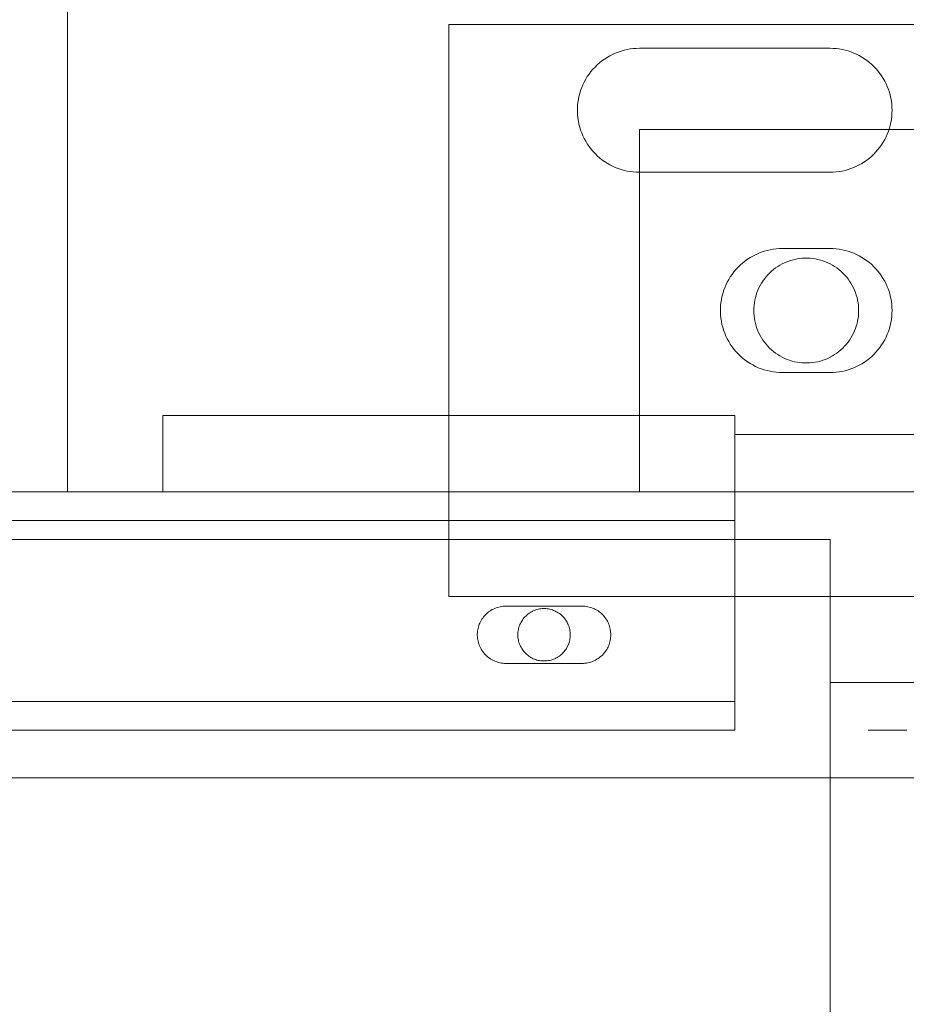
# Model space of a CAD drawing. Header units: millimetres. Extents: x -4395 to 65662, y -65530 to 6847.
# Tile 782 of 1034: x 26615 to 26708, y -17804 to -17700. Entities that reach past the tile are written whole.
import ezdxf

# ---------------------------------------------------------------- set-up
doc = ezdxf.new("R2010")
doc.units = ezdxf.units.MM
doc.layers.add('COTAS_P', color=1, linetype='Continuous', lineweight=0)
doc.layers.add('superior_C05', color=7, linetype='Continuous', lineweight=0)
doc.dimstyles.new('R19_100', dxfattribs={"dimtxt": 250, "dimasz": 150, "dimexe": 150, "dimexo": 80, "dimgap": 100, "dimtad": 1, "dimtih": 1, "dimtoh": 1, "dimdsep": 46, "dimcen": 0.09, "dimadec": 0, "dimazin": 0, "dimtfac": 1, "dimtdec": 4, "dimtofl": 0, "dimtmove": 0, "dimatfit": 3, "dimfxl": 1, "dimtolj": 1, "dimtzin": 0, "dimarcsym": 0})

# ---------------------------------------------------------------- blocks, each defined once
blk = doc.blocks.new('DIM_R33_31')
at = {"layer": 'COTAS_P'}
for p, q in [((24250.07, -17080), (24400.07, -17035)), ((26750.07, -17080), (26600.07, -17035)), ((24250.07, -17980), (24250.07, -17080)), ((24250.07, -17080), (26750.07, -17080)), ((24250.07, -17080), (24400.07, -17125)), ((26750.07, -17080), (26600.07, -17125)), ((26750.07, -17980), (26750.07, -17080))]:
    blk.add_line(p, q, dxfattribs=at)
blk.add_text('2500 P', height=250, dxfattribs=at).set_placement((25500.07, -16980))

msp = doc.modelspace()

# ---------------------------------------------------------------- linework, layer by layer
at = {"layer": 'superior_C05'}
for p, q in [((26620.067, -17750), (26620.067, -17670)), ((26660.067, -17761), (26660.067, -17701)), ((26660.067, -17701), (26840.067, -17701)), ((26677.247, -17704.144), (26676.959, -17704.292)), ((26677.543, -17704.01), (26677.247, -17704.144)), ((26677.844, -17703.892), (26677.543, -17704.01)), ((26678.152, -17703.789), (26677.844, -17703.892)), ((26678.464, -17703.701), (26678.152, -17703.789)), ((26678.78, -17703.629), (26678.464, -17703.701)), ((26679.099, -17703.573), (26678.78, -17703.629)), ((26679.42, -17703.532), (26679.099, -17703.573)), ((26679.743, -17703.508), (26679.42, -17703.532)), ((26680.067, -17703.5), (26679.743, -17703.508)), ((26680.067, -17703.5), (26700.067, -17703.5)), ((26700.067, -17703.5), (26700.386, -17703.508)), ((26700.705, -17703.531), (26700.386, -17703.508)), ((26701.021, -17703.57), (26700.705, -17703.531)), ((26701.336, -17703.625), (26701.021, -17703.57)), ((26701.647, -17703.695), (26701.336, -17703.625)), ((26701.954, -17703.78), (26701.647, -17703.695)), ((26702.257, -17703.88), (26701.954, -17703.78)), ((26702.555, -17703.995), (26702.257, -17703.88)), ((26702.847, -17704.124), (26702.555, -17703.995)), ((26703.132, -17704.268), (26702.847, -17704.124)), ((26703.409, -17704.425), (26703.132, -17704.268)), ((26675.646, -17705.235), (26675.414, -17705.461)), ((26675.889, -17705.021), (26675.646, -17705.235)), ((26676.143, -17704.819), (26675.889, -17705.021)), ((26676.406, -17704.629), (26676.143, -17704.819)), ((26676.678, -17704.454), (26676.406, -17704.629)), ((26676.959, -17704.292), (26676.678, -17704.454)), ((26703.679, -17704.595), (26703.409, -17704.425)), ((26703.94, -17704.779), (26703.679, -17704.595)), ((26704.191, -17704.975), (26703.94, -17704.779)), ((26704.433, -17705.184), (26704.191, -17704.975)), ((26704.664, -17705.404), (26704.433, -17705.184)), ((26674.79, -17706.206), (26674.607, -17706.473)), ((26674.986, -17705.947), (26674.79, -17706.206)), ((26675.194, -17705.699), (26674.986, -17705.947)), ((26675.414, -17705.461), (26675.194, -17705.699)), ((26704.884, -17705.635), (26704.664, -17705.404)), ((26705.092, -17705.876), (26704.884, -17705.635)), ((26705.288, -17706.128), (26705.092, -17705.876)), ((26705.472, -17706.389), (26705.288, -17706.128)), ((26674.143, -17707.327), (26674.017, -17707.625)), ((26674.283, -17707.035), (26674.143, -17707.327)), ((26674.438, -17706.75), (26674.283, -17707.035)), ((26674.607, -17706.473), (26674.438, -17706.75)), ((26705.643, -17706.658), (26705.472, -17706.389)), ((26705.8, -17706.936), (26705.643, -17706.658)), ((26705.943, -17707.221), (26705.8, -17706.936)), ((26706.073, -17707.513), (26705.943, -17707.221)), ((26673.81, -17708.24), (26673.73, -17708.554)), ((26673.906, -17707.93), (26673.81, -17708.24)), ((26674.017, -17707.625), (26673.906, -17707.93)), ((26706.188, -17707.81), (26706.073, -17707.513)), ((26706.288, -17708.113), (26706.188, -17707.81)), ((26706.373, -17708.421), (26706.288, -17708.113)), ((26673.618, -17709.192), (26673.586, -17709.514)), ((26673.666, -17708.871), (26673.618, -17709.192)), ((26673.73, -17708.554), (26673.666, -17708.871)), ((26706.443, -17708.732), (26706.373, -17708.421)), ((26706.497, -17709.046), (26706.443, -17708.732)), ((26706.536, -17709.363), (26706.497, -17709.046)), ((26706.56, -17709.681), (26706.536, -17709.363)), ((26673.586, -17709.514), (26673.57, -17709.838)), ((26673.57, -17709.838), (26673.57, -17710.162)), ((26673.57, -17710.162), (26673.586, -17710.486)), ((26706.536, -17710.637), (26706.56, -17710.319)), ((26706.567, -17710), (26706.56, -17709.681)), ((26706.56, -17710.319), (26706.567, -17710)), ((26673.586, -17710.486), (26673.618, -17710.808)), ((26673.618, -17710.808), (26673.666, -17711.129)), ((26673.666, -17711.129), (26673.73, -17711.446)), ((26673.73, -17711.446), (26673.81, -17711.76)), ((26706.373, -17711.579), (26706.443, -17711.268)), ((26706.443, -17711.268), (26706.497, -17710.954)), ((26706.497, -17710.954), (26706.536, -17710.637)), ((26673.81, -17711.76), (26673.906, -17712.07)), ((26673.906, -17712.07), (26674.017, -17712.375)), ((26674.017, -17712.375), (26674.143, -17712.673)), ((26680.067, -17750), (26680.067, -17712)), ((26680.067, -17712), (26820.067, -17712)), ((26705.943, -17712.779), (26706.073, -17712.487)), ((26706.073, -17712.487), (26706.188, -17712.19)), ((26706.188, -17712.19), (26706.288, -17711.887)), ((26706.288, -17711.887), (26706.373, -17711.579)), ((26674.143, -17712.673), (26674.283, -17712.965)), ((26674.283, -17712.965), (26674.438, -17713.25)), ((26674.438, -17713.25), (26674.607, -17713.527)), ((26674.607, -17713.527), (26674.79, -17713.794)), ((26705.472, -17713.611), (26705.643, -17713.342)), ((26705.643, -17713.342), (26705.8, -17713.064)), ((26705.8, -17713.064), (26705.943, -17712.779)), ((26674.79, -17713.794), (26674.986, -17714.053)), ((26674.986, -17714.053), (26675.194, -17714.301)), ((26675.194, -17714.301), (26675.414, -17714.539)), ((26675.414, -17714.539), (26675.646, -17714.765)), ((26704.433, -17714.816), (26704.664, -17714.596)), ((26704.664, -17714.596), (26704.884, -17714.365)), ((26704.884, -17714.365), (26705.092, -17714.124)), ((26705.092, -17714.124), (26705.288, -17713.872)), ((26705.288, -17713.872), (26705.472, -17713.611)), ((26675.646, -17714.765), (26675.889, -17714.979)), ((26675.889, -17714.979), (26676.143, -17715.181)), ((26676.143, -17715.181), (26676.406, -17715.371)), ((26676.406, -17715.371), (26676.678, -17715.546)), ((26676.678, -17715.546), (26676.959, -17715.708)), ((26703.132, -17715.732), (26703.409, -17715.575)), ((26703.409, -17715.575), (26703.679, -17715.405)), ((26703.679, -17715.405), (26703.94, -17715.221)), ((26703.94, -17715.221), (26704.191, -17715.025)), ((26704.191, -17715.025), (26704.433, -17714.816)), ((26676.959, -17715.708), (26677.247, -17715.856)), ((26677.247, -17715.856), (26677.543, -17715.99)), ((26677.543, -17715.99), (26677.844, -17716.108)), ((26677.844, -17716.108), (26678.152, -17716.211)), ((26678.152, -17716.211), (26678.464, -17716.299)), ((26678.464, -17716.299), (26678.78, -17716.371)), ((26678.78, -17716.371), (26679.099, -17716.427)), ((26679.099, -17716.427), (26679.42, -17716.468)), ((26679.42, -17716.468), (26679.743, -17716.492)), ((26680.067, -17716.5), (26679.743, -17716.492)), ((26700.067, -17716.5), (26680.067, -17716.5)), ((26700.067, -17716.5), (26700.386, -17716.492)), ((26700.386, -17716.492), (26700.705, -17716.469)), ((26700.705, -17716.469), (26701.021, -17716.43)), ((26701.021, -17716.43), (26701.336, -17716.375)), ((26701.336, -17716.375), (26701.647, -17716.305)), ((26701.647, -17716.305), (26701.954, -17716.22)), ((26701.954, -17716.22), (26702.257, -17716.12)), ((26702.257, -17716.12), (26702.555, -17716.005)), ((26702.555, -17716.005), (26702.847, -17715.876)), ((26702.847, -17715.876), (26703.132, -17715.732)), ((26692.844, -17724.892), (26692.543, -17725.01)), ((26693.152, -17724.789), (26692.844, -17724.892)), ((26693.464, -17724.701), (26693.152, -17724.789)), ((26693.78, -17724.629), (26693.464, -17724.701)), ((26694.099, -17724.573), (26693.78, -17724.629)), ((26694.42, -17724.532), (26694.099, -17724.573)), ((26694.743, -17724.508), (26694.42, -17724.532)), ((26695.067, -17724.5), (26694.743, -17724.508)), ((26695.067, -17724.5), (26700.067, -17724.5)), ((26700.067, -17724.5), (26700.386, -17724.508)), ((26700.705, -17724.531), (26700.386, -17724.508)), ((26701.021, -17724.57), (26700.705, -17724.531)), ((26701.336, -17724.625), (26701.021, -17724.57)), ((26701.647, -17724.695), (26701.336, -17724.625)), ((26701.954, -17724.78), (26701.647, -17724.695)), ((26702.257, -17724.88), (26701.954, -17724.78)), ((26702.555, -17724.995), (26702.257, -17724.88)), ((26691.143, -17725.819), (26690.889, -17726.021)), ((26691.406, -17725.629), (26691.143, -17725.819)), ((26691.678, -17725.454), (26691.406, -17725.629)), ((26691.959, -17725.292), (26691.678, -17725.454)), ((26692.247, -17725.144), (26691.959, -17725.292)), ((26692.543, -17725.01), (26692.247, -17725.144)), ((26695.558, -17725.88), (26695.305, -17725.987)), ((26695.816, -17725.786), (26695.558, -17725.88)), ((26696.078, -17725.706), (26695.816, -17725.786)), ((26696.344, -17725.638), (26696.078, -17725.706)), ((26696.612, -17725.584), (26696.344, -17725.638)), ((26696.884, -17725.543), (26696.612, -17725.584)), ((26697.156, -17725.515), (26696.884, -17725.543)), ((26697.43, -17725.502), (26697.156, -17725.515)), ((26697.705, -17725.502), (26697.43, -17725.502)), ((26697.979, -17725.515), (26697.705, -17725.502)), ((26698.251, -17725.543), (26697.979, -17725.515)), ((26698.523, -17725.584), (26698.251, -17725.543)), ((26698.791, -17725.638), (26698.523, -17725.584)), ((26699.057, -17725.706), (26698.791, -17725.638)), ((26699.319, -17725.786), (26699.057, -17725.706)), ((26699.577, -17725.88), (26699.319, -17725.786)), ((26699.83, -17725.987), (26699.577, -17725.88)), ((26702.847, -17725.124), (26702.555, -17724.995)), ((26703.132, -17725.268), (26702.847, -17725.124)), ((26703.409, -17725.425), (26703.132, -17725.268)), ((26703.679, -17725.595), (26703.409, -17725.425)), ((26703.94, -17725.779), (26703.679, -17725.595)), ((26704.191, -17725.975), (26703.94, -17725.779)), ((26689.986, -17726.947), (26689.79, -17727.206)), ((26690.194, -17726.699), (26689.986, -17726.947)), ((26690.414, -17726.461), (26690.194, -17726.699)), ((26690.646, -17726.235), (26690.414, -17726.461)), ((26690.889, -17726.021), (26690.646, -17726.235)), ((26693.928, -17726.876), (26693.727, -17727.063)), ((26694.138, -17726.7), (26693.928, -17726.876)), ((26694.357, -17726.534), (26694.138, -17726.7)), ((26694.583, -17726.38), (26694.357, -17726.534)), ((26694.817, -17726.237), (26694.583, -17726.38)), ((26695.058, -17726.106), (26694.817, -17726.237)), ((26695.305, -17725.987), (26695.058, -17726.106)), ((26700.077, -17726.106), (26699.83, -17725.987)), ((26700.317, -17726.237), (26700.077, -17726.106)), ((26700.551, -17726.38), (26700.317, -17726.237)), ((26700.778, -17726.534), (26700.551, -17726.38)), ((26700.997, -17726.7), (26700.778, -17726.534)), ((26701.207, -17726.876), (26700.997, -17726.7)), ((26701.408, -17727.063), (26701.207, -17726.876)), ((26704.433, -17726.184), (26704.191, -17725.975)), ((26704.664, -17726.404), (26704.433, -17726.184)), ((26704.884, -17726.635), (26704.664, -17726.404)), ((26705.092, -17726.876), (26704.884, -17726.635)), ((26705.288, -17727.128), (26705.092, -17726.876)), ((26689.438, -17727.75), (26689.283, -17728.035)), ((26689.607, -17727.473), (26689.438, -17727.75)), ((26689.79, -17727.206), (26689.607, -17727.473)), ((26693.023, -17727.902), (26692.874, -17728.132)), ((26693.183, -17727.679), (26693.023, -17727.902)), ((26693.354, -17727.465), (26693.183, -17727.679)), ((26693.536, -17727.259), (26693.354, -17727.465)), ((26693.727, -17727.063), (26693.536, -17727.259)), ((26701.599, -17727.259), (26701.408, -17727.063)), ((26701.781, -17727.465), (26701.599, -17727.259)), ((26701.952, -17727.679), (26701.781, -17727.465)), ((26702.112, -17727.902), (26701.952, -17727.679)), ((26702.261, -17728.132), (26702.112, -17727.902)), ((26705.472, -17727.389), (26705.288, -17727.128)), ((26705.643, -17727.658), (26705.472, -17727.389)), ((26705.8, -17727.936), (26705.643, -17727.658)), ((26705.943, -17728.221), (26705.8, -17727.936)), ((26688.906, -17728.93), (26688.81, -17729.24)), ((26689.017, -17728.625), (26688.906, -17728.93)), ((26689.143, -17728.327), (26689.017, -17728.625)), ((26689.283, -17728.035), (26689.143, -17728.327)), ((26692.499, -17728.864), (26692.399, -17729.119)), ((26692.612, -17728.614), (26692.499, -17728.864)), ((26692.737, -17728.37), (26692.612, -17728.614)), ((26692.874, -17728.132), (26692.737, -17728.37)), ((26702.398, -17728.37), (26702.261, -17728.132)), ((26702.523, -17728.614), (26702.398, -17728.37)), ((26702.636, -17728.864), (26702.523, -17728.614)), ((26702.736, -17729.119), (26702.636, -17728.864)), ((26706.073, -17728.513), (26705.943, -17728.221)), ((26706.188, -17728.81), (26706.073, -17728.513)), ((26706.288, -17729.113), (26706.188, -17728.81)), ((26688.666, -17729.871), (26688.618, -17730.192)), ((26688.73, -17729.554), (26688.666, -17729.871)), ((26688.81, -17729.24), (26688.73, -17729.554)), ((26692.177, -17729.91), (26692.129, -17730.18)), ((26692.238, -17729.643), (26692.177, -17729.91)), ((26692.312, -17729.379), (26692.238, -17729.643)), ((26692.399, -17729.119), (26692.312, -17729.379)), ((26702.823, -17729.379), (26702.736, -17729.119)), ((26702.897, -17729.643), (26702.823, -17729.379)), ((26702.958, -17729.91), (26702.897, -17729.643)), ((26703.006, -17730.18), (26702.958, -17729.91)), ((26706.373, -17729.421), (26706.288, -17729.113)), ((26706.443, -17729.732), (26706.373, -17729.421)), ((26706.497, -17730.046), (26706.443, -17729.732)), ((26706.536, -17730.363), (26706.497, -17730.046)), ((26688.586, -17730.514), (26688.57, -17730.838)), ((26688.57, -17730.838), (26688.57, -17731.162)), ((26688.618, -17730.192), (26688.586, -17730.514)), ((26692.074, -17730.726), (26692.067, -17731)), ((26692.067, -17731), (26692.074, -17731.274)), ((26692.095, -17730.452), (26692.074, -17730.726)), ((26692.129, -17730.18), (26692.095, -17730.452)), ((26703.04, -17730.452), (26703.006, -17730.18)), ((26703.061, -17730.726), (26703.04, -17730.452)), ((26703.067, -17731), (26703.061, -17730.726)), ((26703.067, -17731), (26703.061, -17731.274)), ((26706.56, -17730.681), (26706.536, -17730.363)), ((26706.567, -17731), (26706.56, -17730.681)), ((26706.56, -17731.319), (26706.567, -17731)), ((26688.57, -17731.162), (26688.586, -17731.486)), ((26688.586, -17731.486), (26688.618, -17731.808)), ((26688.618, -17731.808), (26688.666, -17732.129)), ((26688.666, -17732.129), (26688.73, -17732.446)), ((26692.074, -17731.274), (26692.095, -17731.548)), ((26692.095, -17731.548), (26692.129, -17731.82)), ((26692.129, -17731.82), (26692.177, -17732.09)), ((26692.177, -17732.09), (26692.238, -17732.357)), ((26702.897, -17732.357), (26702.958, -17732.09)), ((26702.958, -17732.09), (26703.006, -17731.82)), ((26703.006, -17731.82), (26703.04, -17731.548)), ((26703.04, -17731.548), (26703.061, -17731.274)), ((26706.443, -17732.268), (26706.497, -17731.954)), ((26706.497, -17731.954), (26706.536, -17731.637)), ((26706.536, -17731.637), (26706.56, -17731.319)), ((26688.73, -17732.446), (26688.81, -17732.76)), ((26688.81, -17732.76), (26688.906, -17733.07)), ((26688.906, -17733.07), (26689.017, -17733.375)), ((26692.238, -17732.357), (26692.312, -17732.621)), ((26692.312, -17732.621), (26692.399, -17732.881)), ((26692.399, -17732.881), (26692.499, -17733.136)), ((26692.499, -17733.136), (26692.612, -17733.386)), ((26702.523, -17733.386), (26702.636, -17733.136)), ((26702.636, -17733.136), (26702.736, -17732.881)), ((26702.736, -17732.881), (26702.823, -17732.621)), ((26702.823, -17732.621), (26702.897, -17732.357)), ((26706.188, -17733.19), (26706.288, -17732.887)), ((26706.288, -17732.887), (26706.373, -17732.579)), ((26706.373, -17732.579), (26706.443, -17732.268)), ((26689.017, -17733.375), (26689.143, -17733.673)), ((26689.143, -17733.673), (26689.283, -17733.965)), ((26689.283, -17733.965), (26689.438, -17734.25)), ((26692.612, -17733.386), (26692.737, -17733.63)), ((26692.737, -17733.63), (26692.874, -17733.868)), ((26692.874, -17733.868), (26693.023, -17734.098)), ((26693.023, -17734.098), (26693.183, -17734.321)), ((26701.952, -17734.321), (26702.112, -17734.098)), ((26702.112, -17734.098), (26702.261, -17733.868)), ((26702.261, -17733.868), (26702.398, -17733.63)), ((26702.398, -17733.63), (26702.523, -17733.386)), ((26705.643, -17734.342), (26705.8, -17734.064)), ((26705.8, -17734.064), (26705.943, -17733.779)), ((26705.943, -17733.779), (26706.073, -17733.487)), ((26706.073, -17733.487), (26706.188, -17733.19)), ((26689.438, -17734.25), (26689.607, -17734.527)), ((26689.607, -17734.527), (26689.79, -17734.794)), ((26689.79, -17734.794), (26689.986, -17735.053)), ((26689.986, -17735.053), (26690.194, -17735.301)), ((26693.183, -17734.321), (26693.354, -17734.535)), ((26693.354, -17734.535), (26693.536, -17734.741)), ((26693.536, -17734.741), (26693.727, -17734.937)), ((26693.727, -17734.937), (26693.928, -17735.124)), ((26693.928, -17735.124), (26694.138, -17735.3)), ((26700.997, -17735.3), (26701.207, -17735.124)), ((26701.207, -17735.124), (26701.408, -17734.937)), ((26701.408, -17734.937), (26701.599, -17734.741)), ((26701.599, -17734.741), (26701.781, -17734.535)), ((26701.781, -17734.535), (26701.952, -17734.321)), ((26704.884, -17735.365), (26705.092, -17735.124)), ((26705.092, -17735.124), (26705.288, -17734.872)), ((26705.288, -17734.872), (26705.472, -17734.611)), ((26705.472, -17734.611), (26705.643, -17734.342)), ((26690.194, -17735.301), (26690.414, -17735.539)), ((26690.414, -17735.539), (26690.646, -17735.765)), ((26690.646, -17735.765), (26690.889, -17735.979)), ((26690.889, -17735.979), (26691.143, -17736.181)), ((26691.143, -17736.181), (26691.406, -17736.371)), ((26694.138, -17735.3), (26694.357, -17735.466)), ((26694.357, -17735.466), (26694.583, -17735.62)), ((26694.583, -17735.62), (26694.817, -17735.763)), ((26694.817, -17735.763), (26695.058, -17735.894)), ((26695.058, -17735.894), (26695.305, -17736.013)), ((26695.305, -17736.013), (26695.558, -17736.12)), ((26695.558, -17736.12), (26695.816, -17736.214)), ((26695.816, -17736.214), (26696.078, -17736.294)), ((26699.057, -17736.294), (26699.319, -17736.214)), ((26699.319, -17736.214), (26699.577, -17736.12)), ((26699.577, -17736.12), (26699.83, -17736.013)), ((26699.83, -17736.013), (26700.077, -17735.894)), ((26700.077, -17735.894), (26700.317, -17735.763)), ((26700.317, -17735.763), (26700.551, -17735.62)), ((26700.551, -17735.62), (26700.778, -17735.466)), ((26700.778, -17735.466), (26700.997, -17735.3)), ((26703.679, -17736.405), (26703.94, -17736.221)), ((26703.94, -17736.221), (26704.191, -17736.025)), ((26704.191, -17736.025), (26704.433, -17735.816)), ((26704.433, -17735.816), (26704.664, -17735.596)), ((26704.664, -17735.596), (26704.884, -17735.365)), ((26691.406, -17736.371), (26691.678, -17736.546)), ((26691.678, -17736.546), (26691.959, -17736.708)), ((26691.959, -17736.708), (26692.247, -17736.856)), ((26692.247, -17736.856), (26692.543, -17736.99)), ((26692.543, -17736.99), (26692.844, -17737.108)), ((26692.844, -17737.108), (26693.152, -17737.211)), ((26693.152, -17737.211), (26693.464, -17737.299)), ((26693.464, -17737.299), (26693.78, -17737.371)), ((26696.078, -17736.294), (26696.344, -17736.362)), ((26696.344, -17736.362), (26696.612, -17736.416)), ((26696.612, -17736.416), (26696.884, -17736.457)), ((26696.884, -17736.457), (26697.156, -17736.485)), ((26697.156, -17736.485), (26697.43, -17736.498)), ((26697.43, -17736.498), (26697.705, -17736.498)), ((26697.705, -17736.498), (26697.979, -17736.485)), ((26697.979, -17736.485), (26698.251, -17736.457)), ((26698.251, -17736.457), (26698.523, -17736.416)), ((26698.523, -17736.416), (26698.791, -17736.362)), ((26698.791, -17736.362), (26699.057, -17736.294)), ((26701.336, -17737.375), (26701.647, -17737.305)), ((26701.647, -17737.305), (26701.954, -17737.22)), ((26701.954, -17737.22), (26702.257, -17737.12)), ((26702.257, -17737.12), (26702.555, -17737.005)), ((26702.555, -17737.005), (26702.847, -17736.876)), ((26702.847, -17736.876), (26703.132, -17736.732)), ((26703.132, -17736.732), (26703.409, -17736.575)), ((26703.409, -17736.575), (26703.679, -17736.405)), ((26693.78, -17737.371), (26694.099, -17737.427)), ((26694.099, -17737.427), (26694.42, -17737.468)), ((26694.42, -17737.468), (26694.743, -17737.492)), ((26695.067, -17737.5), (26694.743, -17737.492)), ((26700.067, -17737.5), (26695.067, -17737.5)), ((26700.067, -17737.5), (26700.386, -17737.492)), ((26700.386, -17737.492), (26700.705, -17737.469)), ((26700.705, -17737.469), (26701.021, -17737.43)), ((26701.021, -17737.43), (26701.336, -17737.375)), ((26630.067, -17750), (26630.067, -17742)), ((26630.067, -17742), (26690.067, -17742)), ((26630.067, -17742), (26660.067, -17742)), ((26660.067, -17750), (26660.067, -17742)), ((26690.067, -17750), (26690.067, -17742)), ((26690.067, -17750), (26690.067, -17744)), ((26690.067, -17744), (26750.067, -17744)), ((24310.067, -17750), (26690.067, -17750)), ((26620.067, -17750), (26760.067, -17750)), ((26630.067, -17750), (26690.067, -17750)), ((26630.067, -17750), (26660.067, -17750)), ((26680.067, -17750), (26820.067, -17750)), ((26690.067, -17775), (26690.067, -17750)), ((26690.067, -17750), (26750.067, -17750)), ((24310.067, -17753), (26690.067, -17753)), ((26690.067, -17753), (26690.067, -17772)), ((24300.067, -17755), (26700.067, -17755)), ((24310.067, -17755), (26690.067, -17755)), ((26100.817, -17755), (26700.067, -17755)), ((26690.067, -17772), (26690.067, -17755)), ((26700.067, -18205), (26700.067, -17755)), ((26660.067, -17761), (26840.067, -17761)), ((26665.327, -17762.093), (26665.183, -17762.133)), ((26665.473, -17762.059), (26665.327, -17762.093)), ((26665.62, -17762.034), (26665.473, -17762.059)), ((26665.769, -17762.015), (26665.62, -17762.034)), ((26665.918, -17762.004), (26665.769, -17762.015)), ((26666.067, -17762), (26665.918, -17762.004)), ((26666.067, -17762), (26674.067, -17762)), ((26674.067, -17762), (26674.215, -17762.004)), ((26674.362, -17762.014), (26674.215, -17762.004)), ((26674.508, -17762.032), (26674.362, -17762.014)), ((26674.653, -17762.058), (26674.508, -17762.032)), ((26674.796, -17762.09), (26674.653, -17762.058)), ((26674.938, -17762.129), (26674.796, -17762.09)), ((26663.722, -17763.13), (26663.632, -17763.249)), ((26663.818, -17763.015), (26663.722, -17763.13)), ((26663.92, -17762.905), (26663.818, -17763.015)), ((26664.027, -17762.801), (26663.92, -17762.905)), ((26664.139, -17762.702), (26664.027, -17762.801)), ((26664.256, -17762.609), (26664.139, -17762.702)), ((26664.378, -17762.521), (26664.256, -17762.609)), ((26664.503, -17762.44), (26664.378, -17762.521)), ((26664.633, -17762.365), (26664.503, -17762.44)), ((26664.766, -17762.297), (26664.633, -17762.365)), ((26664.902, -17762.236), (26664.766, -17762.297)), ((26665.041, -17762.181), (26664.902, -17762.236)), ((26665.183, -17762.133), (26665.041, -17762.181)), ((26668.052, -17763.13), (26667.961, -17763.232)), ((26668.147, -17763.031), (26668.052, -17763.13)), ((26668.248, -17762.938), (26668.147, -17763.031)), ((26668.353, -17762.85), (26668.248, -17762.938)), ((26668.462, -17762.767), (26668.353, -17762.85)), ((26668.575, -17762.69), (26668.462, -17762.767)), ((26668.692, -17762.618), (26668.575, -17762.69)), ((26668.813, -17762.553), (26668.692, -17762.618)), ((26668.936, -17762.493), (26668.813, -17762.553)), ((26669.063, -17762.44), (26668.936, -17762.493)), ((26669.192, -17762.393), (26669.063, -17762.44)), ((26669.323, -17762.353), (26669.192, -17762.393)), ((26669.456, -17762.319), (26669.323, -17762.353)), ((26669.59, -17762.292), (26669.456, -17762.319)), ((26669.726, -17762.271), (26669.59, -17762.292)), ((26669.862, -17762.258), (26669.726, -17762.271)), ((26669.999, -17762.251), (26669.862, -17762.258)), ((26670.136, -17762.251), (26669.999, -17762.251)), ((26670.273, -17762.258), (26670.136, -17762.251)), ((26670.409, -17762.271), (26670.273, -17762.258)), ((26670.545, -17762.292), (26670.409, -17762.271)), ((26670.679, -17762.319), (26670.545, -17762.292)), ((26670.812, -17762.353), (26670.679, -17762.319)), ((26670.943, -17762.393), (26670.812, -17762.353)), ((26671.072, -17762.44), (26670.943, -17762.393)), ((26671.199, -17762.493), (26671.072, -17762.44)), ((26671.322, -17762.553), (26671.199, -17762.493)), ((26671.442, -17762.618), (26671.322, -17762.553)), ((26671.559, -17762.69), (26671.442, -17762.618)), ((26671.673, -17762.767), (26671.559, -17762.69)), ((26671.782, -17762.85), (26671.673, -17762.767)), ((26671.887, -17762.938), (26671.782, -17762.85)), ((26671.988, -17763.031), (26671.887, -17762.938)), ((26672.083, -17763.13), (26671.988, -17763.031)), ((26672.174, -17763.232), (26672.083, -17763.13)), ((26675.078, -17762.175), (26674.938, -17762.129)), ((26675.216, -17762.228), (26675.078, -17762.175)), ((26675.35, -17762.288), (26675.216, -17762.228)), ((26675.482, -17762.354), (26675.35, -17762.288)), ((26675.61, -17762.427), (26675.482, -17762.354)), ((26675.734, -17762.506), (26675.61, -17762.427)), ((26675.855, -17762.59), (26675.734, -17762.506)), ((26675.971, -17762.681), (26675.855, -17762.59)), ((26676.082, -17762.777), (26675.971, -17762.681)), ((26676.189, -17762.879), (26676.082, -17762.777)), ((26676.29, -17762.985), (26676.189, -17762.879)), ((26676.387, -17763.097), (26676.29, -17762.985)), ((26676.477, -17763.213), (26676.387, -17763.097)), ((26663.224, -17764.045), (26663.18, -17764.187)), ((26663.275, -17763.904), (26663.224, -17764.045)), ((26663.333, -17763.766), (26663.275, -17763.904)), ((26663.398, -17763.631), (26663.333, -17763.766)), ((26663.469, -17763.5), (26663.398, -17763.631)), ((26663.547, -17763.372), (26663.469, -17763.5)), ((26663.632, -17763.249), (26663.547, -17763.372)), ((26667.483, -17764.059), (26667.44, -17764.189)), ((26667.533, -17763.932), (26667.483, -17764.059)), ((26667.59, -17763.807), (26667.533, -17763.932)), ((26667.652, -17763.685), (26667.59, -17763.807)), ((26667.721, -17763.566), (26667.652, -17763.685)), ((26667.795, -17763.451), (26667.721, -17763.566)), ((26667.875, -17763.34), (26667.795, -17763.451)), ((26667.961, -17763.232), (26667.875, -17763.34)), ((26672.26, -17763.34), (26672.174, -17763.232)), ((26672.34, -17763.451), (26672.26, -17763.34)), ((26672.414, -17763.566), (26672.34, -17763.451)), ((26672.483, -17763.685), (26672.414, -17763.566)), ((26672.545, -17763.807), (26672.483, -17763.685)), ((26672.602, -17763.932), (26672.545, -17763.807)), ((26672.652, -17764.059), (26672.602, -17763.932)), ((26672.695, -17764.189), (26672.652, -17764.059)), ((26676.562, -17763.333), (26676.477, -17763.213)), ((26676.641, -17763.458), (26676.562, -17763.333)), ((26676.713, -17763.586), (26676.641, -17763.458)), ((26676.779, -17763.717), (26676.713, -17763.586)), ((26676.839, -17763.852), (26676.779, -17763.717)), ((26676.892, -17763.989), (26676.839, -17763.852)), ((26676.938, -17764.129), (26676.892, -17763.989)), ((26676.978, -17764.271), (26676.938, -17764.129)), ((26663.076, -17764.776), (26663.068, -17764.925)), ((26663.068, -17764.925), (26663.068, -17765.075)), ((26663.068, -17765.075), (26663.076, -17765.224)), ((26663.091, -17764.627), (26663.076, -17764.776)), ((26663.113, -17764.479), (26663.091, -17764.627)), ((26663.143, -17764.332), (26663.113, -17764.479)), ((26663.18, -17764.187), (26663.143, -17764.332)), ((26667.321, -17764.863), (26667.317, -17765)), ((26667.317, -17765), (26667.321, -17765.137)), ((26667.331, -17764.726), (26667.321, -17764.863)), ((26667.321, -17765.137), (26667.331, -17765.274)), ((26667.348, -17764.59), (26667.331, -17764.726)), ((26667.372, -17764.455), (26667.348, -17764.59)), ((26667.403, -17764.321), (26667.372, -17764.455)), ((26667.44, -17764.189), (26667.403, -17764.321)), ((26672.732, -17764.321), (26672.695, -17764.189)), ((26672.763, -17764.455), (26672.732, -17764.321)), ((26672.787, -17764.59), (26672.763, -17764.455)), ((26672.804, -17764.726), (26672.787, -17764.59)), ((26672.814, -17764.863), (26672.804, -17764.726)), ((26672.804, -17765.274), (26672.814, -17765.137)), ((26672.817, -17765), (26672.814, -17764.863)), ((26672.817, -17765), (26672.814, -17765.137)), ((26677.01, -17764.415), (26676.978, -17764.271)), ((26677.035, -17764.56), (26677.01, -17764.415)), ((26677.053, -17764.706), (26677.035, -17764.56)), ((26677.064, -17764.853), (26677.053, -17764.706)), ((26677.053, -17765.294), (26677.064, -17765.147)), ((26677.067, -17765), (26677.064, -17764.853)), ((26677.064, -17765.147), (26677.067, -17765)), ((26663.076, -17765.224), (26663.091, -17765.373)), ((26663.091, -17765.373), (26663.113, -17765.521)), ((26663.113, -17765.521), (26663.143, -17765.668)), ((26663.143, -17765.668), (26663.18, -17765.813)), ((26663.18, -17765.813), (26663.224, -17765.955)), ((26663.224, -17765.955), (26663.275, -17766.096)), ((26663.275, -17766.096), (26663.333, -17766.234)), ((26667.331, -17765.274), (26667.348, -17765.41)), ((26667.348, -17765.41), (26667.372, -17765.545)), ((26667.372, -17765.545), (26667.403, -17765.679)), ((26667.403, -17765.679), (26667.44, -17765.811)), ((26667.44, -17765.811), (26667.483, -17765.941)), ((26667.483, -17765.941), (26667.533, -17766.068)), ((26667.533, -17766.068), (26667.59, -17766.193)), ((26667.59, -17766.193), (26667.652, -17766.315)), ((26672.483, -17766.315), (26672.545, -17766.193)), ((26672.545, -17766.193), (26672.602, -17766.068)), ((26672.602, -17766.068), (26672.652, -17765.941)), ((26672.652, -17765.941), (26672.695, -17765.811)), ((26672.695, -17765.811), (26672.732, -17765.679)), ((26672.732, -17765.679), (26672.763, -17765.545)), ((26672.763, -17765.545), (26672.787, -17765.41)), ((26672.787, -17765.41), (26672.804, -17765.274)), ((26676.779, -17766.283), (26676.839, -17766.148)), ((26676.839, -17766.148), (26676.892, -17766.011)), ((26676.892, -17766.011), (26676.938, -17765.871)), ((26676.938, -17765.871), (26676.978, -17765.729)), ((26676.978, -17765.729), (26677.01, -17765.585)), ((26677.01, -17765.585), (26677.035, -17765.44)), ((26677.035, -17765.44), (26677.053, -17765.294)), ((26663.333, -17766.234), (26663.398, -17766.369)), ((26663.398, -17766.369), (26663.469, -17766.5)), ((26663.469, -17766.5), (26663.547, -17766.628)), ((26663.547, -17766.628), (26663.632, -17766.751)), ((26663.632, -17766.751), (26663.722, -17766.87)), ((26663.722, -17766.87), (26663.818, -17766.985)), ((26663.818, -17766.985), (26663.92, -17767.095)), ((26663.92, -17767.095), (26664.027, -17767.199)), ((26664.027, -17767.199), (26664.139, -17767.298)), ((26667.652, -17766.315), (26667.721, -17766.434)), ((26667.721, -17766.434), (26667.795, -17766.549)), ((26667.795, -17766.549), (26667.875, -17766.66)), ((26667.875, -17766.66), (26667.961, -17766.768)), ((26667.961, -17766.768), (26668.052, -17766.87)), ((26668.052, -17766.87), (26668.147, -17766.969)), ((26668.147, -17766.969), (26668.248, -17767.062)), ((26668.248, -17767.062), (26668.353, -17767.15)), ((26668.353, -17767.15), (26668.462, -17767.233)), ((26668.462, -17767.233), (26668.575, -17767.31)), ((26671.559, -17767.31), (26671.673, -17767.233)), ((26671.673, -17767.233), (26671.782, -17767.15)), ((26671.782, -17767.15), (26671.887, -17767.062)), ((26671.887, -17767.062), (26671.988, -17766.969)), ((26671.988, -17766.969), (26672.083, -17766.87)), ((26672.083, -17766.87), (26672.174, -17766.768)), ((26672.174, -17766.768), (26672.26, -17766.66)), ((26672.26, -17766.66), (26672.34, -17766.549)), ((26672.34, -17766.549), (26672.414, -17766.434)), ((26672.414, -17766.434), (26672.483, -17766.315)), ((26675.971, -17767.319), (26676.082, -17767.223)), ((26676.082, -17767.223), (26676.189, -17767.121)), ((26676.189, -17767.121), (26676.29, -17767.015)), ((26676.29, -17767.015), (26676.387, -17766.903)), ((26676.387, -17766.903), (26676.477, -17766.787)), ((26676.477, -17766.787), (26676.562, -17766.667)), ((26676.562, -17766.667), (26676.641, -17766.542)), ((26676.641, -17766.542), (26676.713, -17766.414)), ((26676.713, -17766.414), (26676.779, -17766.283)), ((26664.139, -17767.298), (26664.256, -17767.391)), ((26664.256, -17767.391), (26664.378, -17767.479)), ((26664.378, -17767.479), (26664.503, -17767.56)), ((26664.503, -17767.56), (26664.633, -17767.635)), ((26664.633, -17767.635), (26664.766, -17767.703)), ((26664.766, -17767.703), (26664.902, -17767.764)), ((26664.902, -17767.764), (26665.041, -17767.819)), ((26665.041, -17767.819), (26665.183, -17767.867)), ((26665.183, -17767.867), (26665.327, -17767.907)), ((26665.327, -17767.907), (26665.473, -17767.941)), ((26665.473, -17767.941), (26665.62, -17767.966)), ((26665.62, -17767.966), (26665.769, -17767.985)), ((26665.769, -17767.985), (26665.918, -17767.996)), ((26666.067, -17768), (26665.918, -17767.996)), ((26674.067, -17768), (26666.067, -17768)), ((26668.575, -17767.31), (26668.692, -17767.382)), ((26668.692, -17767.382), (26668.813, -17767.447)), ((26668.813, -17767.447), (26668.936, -17767.507)), ((26668.936, -17767.507), (26669.063, -17767.56)), ((26669.063, -17767.56), (26669.192, -17767.607)), ((26669.192, -17767.607), (26669.323, -17767.647)), ((26669.323, -17767.647), (26669.456, -17767.681)), ((26669.456, -17767.681), (26669.59, -17767.708)), ((26669.59, -17767.708), (26669.726, -17767.729)), ((26669.726, -17767.729), (26669.862, -17767.742)), ((26669.862, -17767.742), (26669.999, -17767.749)), ((26669.999, -17767.749), (26670.136, -17767.749)), ((26670.136, -17767.749), (26670.273, -17767.742)), ((26670.273, -17767.742), (26670.409, -17767.729)), ((26670.409, -17767.729), (26670.545, -17767.708)), ((26670.545, -17767.708), (26670.679, -17767.681)), ((26670.679, -17767.681), (26670.812, -17767.647)), ((26670.812, -17767.647), (26670.943, -17767.607)), ((26670.943, -17767.607), (26671.072, -17767.56)), ((26671.072, -17767.56), (26671.199, -17767.507)), ((26671.199, -17767.507), (26671.322, -17767.447)), ((26671.322, -17767.447), (26671.442, -17767.382)), ((26671.442, -17767.382), (26671.559, -17767.31)), ((26674.067, -17768), (26674.215, -17767.996)), ((26674.215, -17767.996), (26674.362, -17767.986)), ((26674.362, -17767.986), (26674.508, -17767.968)), ((26674.508, -17767.968), (26674.653, -17767.942)), ((26674.653, -17767.942), (26674.796, -17767.91)), ((26674.796, -17767.91), (26674.938, -17767.871)), ((26674.938, -17767.871), (26675.078, -17767.825)), ((26675.078, -17767.825), (26675.216, -17767.772)), ((26675.216, -17767.772), (26675.35, -17767.712)), ((26675.35, -17767.712), (26675.482, -17767.646)), ((26675.482, -17767.646), (26675.61, -17767.573)), ((26675.61, -17767.573), (26675.734, -17767.494)), ((26675.734, -17767.494), (26675.855, -17767.41)), ((26675.855, -17767.41), (26675.971, -17767.319)), ((26700.207, -17770), (26700.083, -17770)), ((26700.456, -17770), (26700.207, -17770)), ((26700.827, -17770), (26700.456, -17770)), ((26701.321, -17770), (26700.827, -17770)), ((26701.936, -17770), (26701.321, -17770)), ((26702.671, -17770), (26701.936, -17770)), ((26703.524, -17770), (26702.671, -17770)), ((26704.492, -17770), (26703.524, -17770)), ((26704.156, -17770), (26704.042, -17770)), ((26704.385, -17770), (26704.156, -17770)), ((26704.727, -17770), (26704.385, -17770)), ((26705.574, -17770), (26704.492, -17770)), ((26705.182, -17770), (26704.727, -17770)), ((26705.748, -17770), (26705.182, -17770)), ((26706.766, -17770), (26705.574, -17770)), ((26706.425, -17770), (26705.748, -17770)), ((26707.21, -17770), (26706.425, -17770)), ((26708.066, -17770), (26706.766, -17770)), ((26708.102, -17770), (26707.21, -17770)), ((26709.471, -17770), (26708.066, -17770)), ((24310.067, -17772), (26690.067, -17772)), ((26690.067, -17775), (26690.067, -17772)), ((24310.067, -17775), (26690.067, -17775)), ((26704.196, -17775), (26704.082, -17775)), ((26704.424, -17775), (26704.196, -17775)), ((26704.766, -17775), (26704.424, -17775)), ((26705.221, -17775), (26704.766, -17775)), ((26705.787, -17775), (26705.221, -17775)), ((26706.463, -17775), (26705.787, -17775)), ((26707.247, -17775), (26706.463, -17775)), ((26708.138, -17775), (26707.247, -17775)), ((24250.067, -17780), (26750.067, -17780)), ((26704.196, -17780), (26704.082, -17780)), ((26704.424, -17780), (26704.196, -17780)), ((26704.766, -17780), (26704.424, -17780)), ((26705.221, -17780), (26704.766, -17780)), ((26705.787, -17780), (26705.221, -17780)), ((26706.463, -17780), (26705.787, -17780)), ((26707.247, -17780), (26706.463, -17780)), ((26708.138, -17780), (26707.247, -17780))]:
    msp.add_line(p, q, dxfattribs=at)

# ---------------------------------------------------------------- dimensions: what is measured, and where the dimension line sits
at = {"layer": 'COTAS_P'}
dim = msp.add_aligned_dim(p1=(24250.067, -17980), p2=(26750.067, -17980), distance=900, text='<> P', dimstyle='R19_100', dxfattribs=at)
dim.commit()
dim.dimension.update_dxf_attribs({"geometry": 'DIM_R33_31', "text_midpoint": (25500.067, -17080)})

doc.saveas('drawing.dxf')
